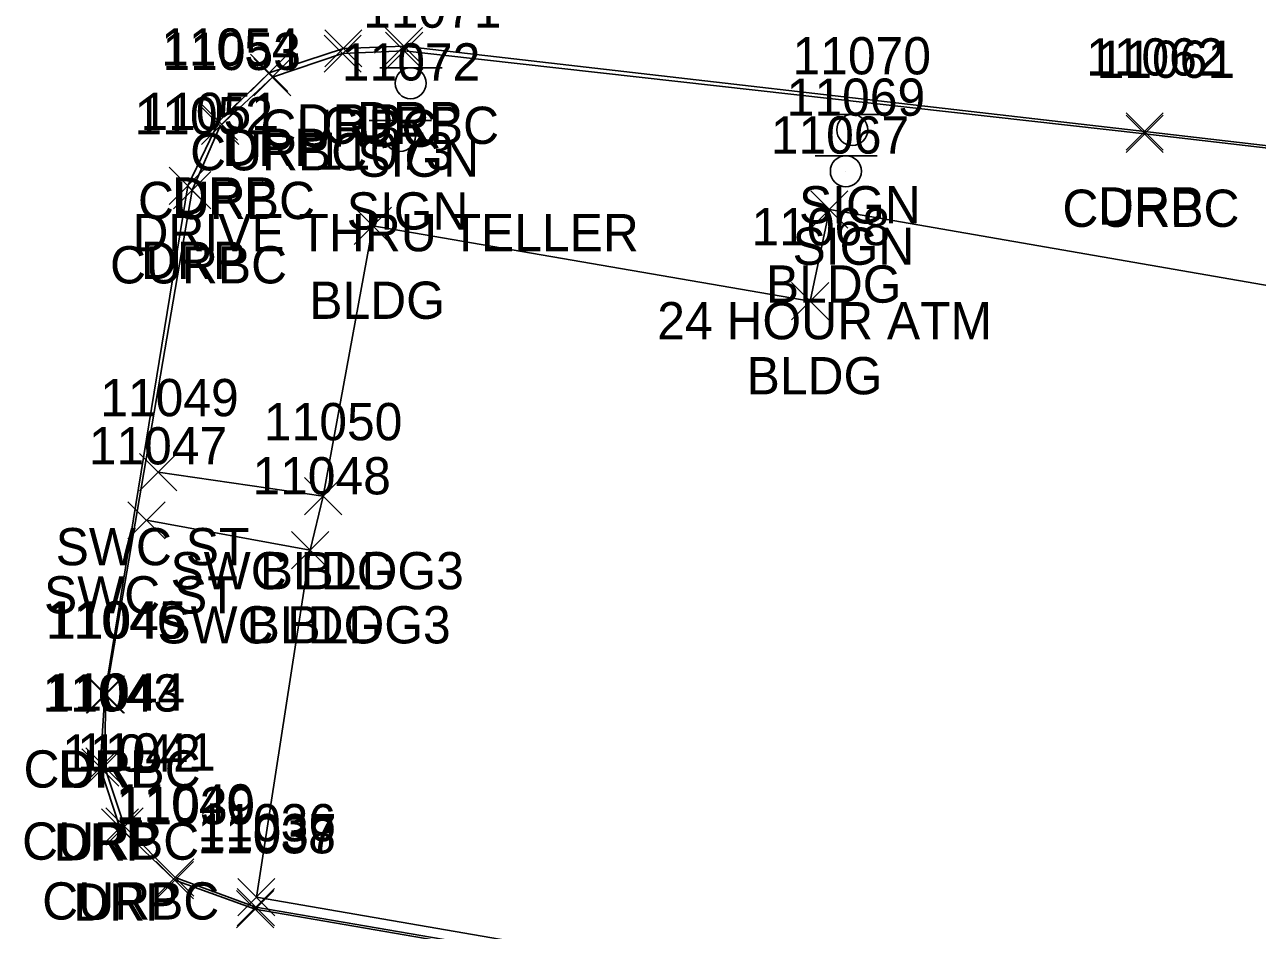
# Model space of a CAD drawing. Extents: x 1769141 to 1770911, y 735471 to 741449.
# Drawn here: x 1770446.1 to 1770512.3, y 738937.1 to 738985.7 of the extents above; entities that cross this region are included whole.
import ezdxf

# ---------------------------------------------------------------- set-up
doc = ezdxf.new("R2010")
doc.units = 0
for name, color, linetype in [('L_A', 7, 'Continuous'), ('L_I', 7, 'Continuous'), ('L_TIC', 7, 'Continuous'), ('LBC', 7, 'Continuous'), ('R_A', 7, 'Continuous'), ('R_I', 7, 'Continuous'), ('R_TIC', 7, 'Continuous'), ('RC', 7, 'Continuous'), ('RDP', 7, 'Continuous'), ('RSW', 7, 'Continuous'), ('S_A', 7, 'Continuous'), ('S_C', 7, 'Continuous'), ('S_I', 7, 'Continuous'), ('SSGN', 7, 'Continuous')]:
    doc.layers.add(name, color=color, linetype=linetype)

msp = doc.modelspace()

# ---------------------------------------------------------------- linework, layer by layer
at = {"layer": 'L_TIC'}
for points in [[(1770488.281, 738974.797), (1770490.281, 738976.797)], [(1770490.281, 738974.797), (1770488.281, 738976.797)], [(1770463.76, 738973.928), (1770465.76, 738975.928)], [(1770465.76, 738973.928), (1770463.76, 738975.928)], [(1770463.76, 738973.928), (1770465.76, 738975.928)], [(1770465.76, 738973.928), (1770463.76, 738975.928)], [(1770487.248, 738969.877), (1770489.248, 738971.877)], [(1770489.248, 738969.877), (1770487.248, 738971.877)], [(1770461.101, 738959.411), (1770463.101, 738961.411)], [(1770463.101, 738959.411), (1770461.101, 738961.411)], [(1770460.396, 738956.505), (1770462.396, 738958.505)], [(1770462.396, 738956.505), (1770460.396, 738958.505)], [(1770457.507, 738937.882), (1770459.507, 738939.882)], [(1770459.507, 738937.882), (1770457.507, 738939.882)]]:
    msp.add_lwpolyline(points, dxfattribs=at)
at = {"layer": 'LBC'}
for points in [[(1770527.811, 738926.919), (1770529.496, 738936.03), (1770534.082, 738935.212), (1770537.608, 738953.069), (1770532.218, 738954.142), (1770534.147, 738962.913), (1770520.131, 738965.352), (1770521.157, 738970.265), (1770489.281, 738975.797), (1770488.248, 738970.877), (1770464.76, 738974.928)], [(1770527.811, 738926.919), (1770458.507, 738938.882), (1770461.396, 738957.505), (1770462.101, 738960.411), (1770464.76, 738974.928)]]:
    msp.add_lwpolyline(points, dxfattribs=at)
at = {"layer": 'R_TIC'}
for points in [[(1770462.14, 738983.164), (1770464.14, 738985.164)], [(1770464.14, 738983.164), (1770462.14, 738985.164)], [(1770462.179, 738983.448), (1770464.179, 738985.448)], [(1770464.179, 738983.448), (1770462.179, 738985.448)], [(1770465.424, 738983.57), (1770467.424, 738985.57)], [(1770467.424, 738983.57), (1770465.424, 738985.57)], [(1770465.449, 738983.317), (1770467.449, 738985.317)], [(1770467.449, 738983.317), (1770465.449, 738985.317)], [(1770458.195, 738982.136), (1770460.195, 738984.136)], [(1770460.195, 738982.136), (1770458.195, 738984.136)], [(1770458.366, 738981.899), (1770460.366, 738983.899)], [(1770460.366, 738981.899), (1770458.366, 738983.899)], [(1770455.49, 738979.519), (1770457.49, 738981.519)], [(1770457.49, 738979.519), (1770455.49, 738981.519)], [(1770455.564, 738979.285), (1770457.564, 738981.285)], [(1770457.564, 738979.285), (1770455.564, 738981.285)], [(1770505.216, 738978.865), (1770507.216, 738980.865)], [(1770507.216, 738978.865), (1770505.216, 738980.865)], [(1770505.216, 738978.865), (1770507.216, 738980.865)], [(1770507.216, 738978.865), (1770505.216, 738980.865)], [(1770505.217, 738978.989), (1770507.217, 738980.989)], [(1770507.217, 738978.989), (1770505.217, 738980.989)], [(1770505.217, 738978.989), (1770507.217, 738980.989)], [(1770507.217, 738978.989), (1770505.217, 738980.989)], [(1770453.818, 738976.067), (1770455.818, 738978.067)], [(1770455.818, 738976.067), (1770453.818, 738978.067)], [(1770454.065, 738975.83), (1770456.065, 738977.83)], [(1770456.065, 738975.83), (1770454.065, 738977.83)], [(1770452.233, 738960.701), (1770454.233, 738962.701)], [(1770454.233, 738960.701), (1770452.233, 738962.701)], [(1770461.101, 738959.411), (1770463.101, 738961.411)], [(1770463.101, 738959.411), (1770461.101, 738961.411)], [(1770451.606, 738958.114), (1770453.606, 738960.114)], [(1770453.606, 738958.114), (1770451.606, 738960.114)], [(1770460.396, 738956.505), (1770462.396, 738958.505)], [(1770462.396, 738956.505), (1770460.396, 738958.505)], [(1770449.364, 738948.766), (1770451.364, 738950.766)], [(1770451.364, 738948.766), (1770449.364, 738950.766)], [(1770449.419, 738948.765), (1770451.419, 738950.765)], [(1770451.419, 738948.765), (1770449.419, 738950.765)], [(1770449.127, 738944.847), (1770451.127, 738946.847)], [(1770451.127, 738944.847), (1770449.127, 738946.847)], [(1770449.344, 738944.894), (1770451.344, 738946.894)], [(1770451.344, 738944.894), (1770449.344, 738946.894)], [(1770450.183, 738941.622), (1770452.183, 738943.622)], [(1770452.183, 738941.622), (1770450.183, 738943.622)], [(1770450.422, 738941.681), (1770452.422, 738943.681)], [(1770452.422, 738941.681), (1770450.422, 738943.681)], [(1770453.123, 738938.793), (1770455.123, 738940.793)], [(1770455.123, 738938.793), (1770453.123, 738940.793)], [(1770453.145, 738938.945), (1770455.145, 738940.945)], [(1770455.145, 738938.945), (1770453.145, 738940.945)], [(1770457.443, 738937.234), (1770459.443, 738939.234)], [(1770459.443, 738937.234), (1770457.443, 738939.234)], [(1770457.479, 738937.351), (1770459.479, 738939.351)], [(1770459.479, 738937.351), (1770457.479, 738939.351)]]:
    msp.add_lwpolyline(points, dxfattribs=at)
at = {"layer": 'RC'}
for points in [[(1770527.494, 738926.498), (1770458.479, 738938.351), (1770454.145, 738939.945), (1770451.422, 738942.681), (1770450.344, 738945.894), (1770450.419, 738949.765), (1770455.065, 738976.83), (1770456.564, 738980.285), (1770459.366, 738982.899), (1770463.14, 738984.164), (1770466.449, 738984.317), (1770506.216, 738979.865)], [(1770544.668, 738966.907), (1770563.299, 738970.411), (1770564.642, 738970.861), (1770565.106, 738971.372), (1770565.045, 738971.387), (1770565.128, 738972.151), (1770564.611, 738972.922), (1770563.297, 738973.314), (1770546.204, 738975.203), (1770537.939, 738976.182), (1770506.216, 738979.865)]]:
    msp.add_lwpolyline(points, dxfattribs=at)
at = {"layer": 'RDP'}
for points in [[(1770527.565, 738926.335), (1770458.443, 738938.234), (1770454.123, 738939.793), (1770451.183, 738942.622), (1770450.127, 738945.847), (1770450.364, 738949.766), (1770454.818, 738977.067), (1770456.49, 738980.519), (1770459.195, 738983.136), (1770463.179, 738984.448), (1770466.424, 738984.57), (1770506.217, 738979.989)], [(1770527.565, 738926.335), (1770537.382, 738924.684), (1770556.589, 738924.335), (1770558.155, 738925.133), (1770558.881, 738926.18), (1770558.766, 738927.453), (1770557.604, 738928.319), (1770556.46, 738928.582), (1770538.111, 738927.741), (1770539.167, 738934.502), (1770540.277, 738941.521), (1770541.144, 738946.37), (1770542.227, 738952.19), (1770544.67, 738966.729), (1770563.327, 738970.185), (1770564.821, 738970.719), (1770565.244, 738971.364), (1770565.261, 738972.248), (1770564.775, 738973.053), (1770563.16, 738973.477), (1770546.19, 738975.458), (1770537.97, 738976.304), (1770506.217, 738979.989)]]:
    msp.add_lwpolyline(points, dxfattribs=at)
at = {"layer": 'RSW'}
for points in [[(1770453.233, 738961.701), (1770462.101, 738960.411)], [(1770452.606, 738959.114), (1770461.396, 738957.505)]]:
    msp.add_lwpolyline(points, dxfattribs=at)
at = {"layer": 'SSGN'}
for p, q in [((1770465.146, 738983.408), (1770468.479, 738983.408)), ((1770466.793, 738982.575), (1770466.793, 738982.575)), ((1770464.574, 738980.575), (1770467.907, 738980.575)), ((1770488.865, 738980.905), (1770492.198, 738980.905)), ((1770490.512, 738980.071), (1770490.512, 738980.071)), ((1770466.221, 738979.742), (1770466.221, 738979.742)), ((1770488.52, 738978.683), (1770491.854, 738978.683)), ((1770490.167, 738977.85), (1770490.167, 738977.85))]:
    msp.add_line(p, q, dxfattribs=at)
for centre in [(1770466.793, 738982.575), (1770466.221, 738979.742), (1770490.512, 738980.071), (1770490.167, 738977.85)]:
    msp.add_circle(centre, 0.833, dxfattribs=at)

# ---------------------------------------------------------------- texts
at = {"layer": 'L_A'}
for p in [(1770485.872, 738970.797), (1770461.35, 738969.928), (1770461.35, 738969.928), (1770484.839, 738965.877), (1770458.692, 738955.411), (1770457.987, 738952.505)]:
    msp.add_text('BLDG', height=2, dxfattribs=at).set_placement(p)
at = {"layer": 'L_I'}
for s, p in [('11067', (1770486.132, 738978.797)), ('11073', (1770461.657, 738977.928)), ('11073', (1770461.657, 738977.928)), ('11068', (1770485.099, 738973.877)), ('11050', (1770458.912, 738963.411)), ('11048', (1770458.294, 738960.505)), ('11036', (1770455.349, 738941.882))]:
    msp.add_text(s, height=2, dxfattribs=at).set_placement(p)
at = {"layer": 'R_A'}
for s, p in [('CURBC', (1770458.723, 738979.164)), ('DRP', (1770460.667, 738979.448)), ('CURBC', (1770462.032, 738979.317)), ('DRP', (1770463.912, 738979.57)), ('CURBC', (1770454.949, 738977.899)), ('DRP', (1770456.683, 738978.136)), ('CURBC', (1770452.147, 738975.285)), ('DRP', (1770453.978, 738975.519)), ('CURBC', (1770501.799, 738974.865)), ('CURBC', (1770501.799, 738974.865)), ('DRP', (1770503.706, 738974.989)), ('DRP', (1770503.706, 738974.989)), ('CURBC', (1770450.648, 738971.83)), ('DRP', (1770452.307, 738972.067)), ('SWC ST', (1770447.729, 738956.701)), ('SWC BLDG3', (1770453.896, 738955.411)), ('SWC ST', (1770447.102, 738954.114)), ('SWC BLDG3', (1770453.192, 738952.505)), ('CURBC', (1770446.002, 738944.765)), ('DRP', (1770447.852, 738944.766)), ('CURBC', (1770445.927, 738940.894)), ('DRP', (1770447.615, 738940.847)), ('CURBC', (1770447.005, 738937.681)), ('DRP', (1770448.671, 738937.622))]:
    msp.add_text(s, height=2, dxfattribs=at).set_placement(p)
at = {"layer": 'R_I'}
for s, p in [('11054', (1770453.388, 738983.519)), ('11053', (1770453.462, 738983.285)), ('11062', (1770503.068, 738982.989)), ('11062', (1770503.068, 738982.989)), ('11061', (1770503.634, 738982.865)), ('11061', (1770503.634, 738982.865)), ('11052', (1770451.963, 738979.83)), ('11051', (1770452.283, 738980.067)), ('11049', (1770450.123, 738964.701)), ('11050', (1770458.912, 738963.411)), ('11047', (1770449.503, 738962.114)), ('11048', (1770458.294, 738960.505)), ('11046', (1770447.206, 738952.766)), ('11045', (1770447.317, 738952.765)), ('11043', (1770447.024, 738948.847)), ('11044', (1770447.242, 738948.894)), ('11042', (1770448.081, 738945.622)), ('11041', (1770448.887, 738945.681)), ('11040', (1770450.956, 738942.945)), ('11039', (1770451.012, 738942.793)), ('11038', (1770455.34, 738941.234)), ('11037', (1770455.377, 738941.351))]:
    msp.add_text(s, height=2, dxfattribs=at).set_placement(p)
at = {"layer": 'S_A'}
for p in [(1770463.931, 738977.555), (1770463.359, 738974.721), (1770487.649, 738975.051), (1770487.305, 738972.83)]:
    msp.add_text('SIGN', height=2, dxfattribs=at).set_placement(p)
at = {"layer": 'S_C'}
for s, p in [('DRIVE THRU TELLER', (1770451.852, 738973.555)), ('24 HOUR ATM', (1770480.037, 738968.83))]:
    msp.add_text(s, height=2, dxfattribs=at).set_placement(p)
at = {"layer": 'S_I'}
for s, p in [('11071', (1770464.238, 738985.555)), ('11072', (1770463.099, 738982.721)), ('11070', (1770487.303, 738983.051)), ('11069', (1770486.99, 738980.83))]:
    msp.add_text(s, height=2, dxfattribs=at).set_placement(p)

doc.saveas('drawing.dxf')
